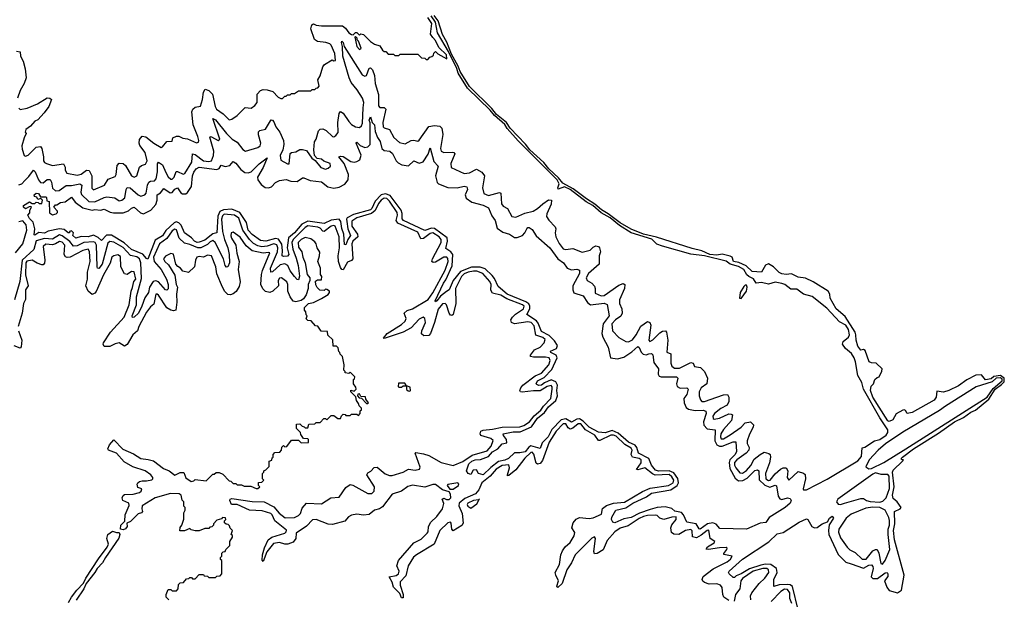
# Model space of a CAD drawing. Extents: x 2494106 to 2685573, y 758056 to 915185.
# Tile 442 of 507: x 2670872 to 2678122, y 840609 to 844873. Entities that reach past the tile are written whole.
import ezdxf

# ---------------------------------------------------------------- set-up
doc = ezdxf.new("R2010")
doc.units = 0

msp = doc.modelspace()

# ---------------------------------------------------------------- linework, layer by layer
at = {"layer": '0CON05XD'}
for points in [[(2675259.4, 842665), (2675232.7, 842635), (2675236.9, 842585), (2675284, 842535), (2675335.4, 842505.4), (2675355, 842503.6), (2675385, 842518.9), (2675412.9, 842555), (2675445, 842619.2), (2675495, 842652), (2675513.3, 842645), (2675520, 842625), (2675504.6, 842515.4), (2675513.3, 842505), (2675535, 842517.1), (2675585, 842569.4), (2675605, 842582.5), (2675626.7, 842585), (2675635.8, 842575), (2675645.7, 842515), (2675636.7, 842426.7), (2675666.7, 842415), (2675667.3, 842345), (2675673.1, 842323.1), (2675695, 842310.3), (2675730.6, 842309.4), (2675815, 842351.2), (2675832.5, 842345), (2675841.7, 842321.7), (2675885, 842314.2), (2675914.2, 842285), (2675937.5, 842235), (2675930.8, 842195), (2675891.4, 842165), (2675875.5, 842135), (2675875.5, 842105), (2675885.4, 842075.3), (2675895, 842064.5), (2675915, 842062.9), (2676006.7, 842095), (2676055, 842113.9), (2676083.3, 842115), (2676094.4, 842095), (2676094.5, 842065), (2676082.7, 842037.3), (2676035, 842011.3), (2675989.2, 841975), (2675975.4, 841955), (2675977.8, 841937.8), (2675985, 841933.6), (2676025, 841941.8), (2676095, 841972.5), (2676112, 841972), (2676120, 841965), (2676112.5, 841925), (2676055, 841856.9), (2676035.8, 841825), (2676031.8, 841805), (2676038.5, 841788.5), (2676055, 841788.9), (2676105, 841818.6), (2676185.3, 841874.7), (2676215, 841906.9), (2676254.1, 841914.1), (2676275, 841892.5), (2676274.2, 841875), (2676245.4, 841824.6), (2676227.9, 841775), (2676229.1, 841755), (2676243.5, 841725), (2676240.9, 841705), (2676222.5, 841685), (2676152, 841635), (2676134.8, 841615), (2676135.3, 841595), (2676144.7, 841575), (2676175, 841538.6), (2676195, 841535.6), (2676225, 841556.2), (2676256.4, 841593.6), (2676280.9, 841639.1), (2676325, 841672.9), (2676355, 841690.6), (2676387.5, 841682.5), (2676398, 841675), (2676400, 841655), (2676393.5, 841613.5), (2676364.8, 841535), (2676366.9, 841495), (2676385, 841483.3), (2676397.5, 841485), (2676435, 841531.5), (2676475, 841566.9), (2676495, 841577.1), (2676515, 841575.8), (2676529.4, 841555), (2676524.5, 841504.5), (2676535, 841486.2), (2676605, 841548), (2676645, 841536), (2676655, 841526.2), (2676659.2, 841495), (2676641.7, 841421.7), (2676645, 841413.1), (2676665, 841413.3), (2676818.5, 841491.5), (2677042.7, 841627.3), (2677071.9, 841658.1), (2677075, 841722.5), (2677095, 841727.5), (2677166.4, 841773.6), (2677205.8, 841784.2), (2677253.2, 841816.8), (2677264.7, 841835.3), (2677264.4, 841855), (2677205, 841942.9), (2677084.5, 842155), (2677072.2, 842205), (2677043.1, 842255), (2677026.5, 842356.5), (2677015.9, 842385.9), (2676996.4, 842416.4), (2676952.1, 842455), (2676930.5, 842485), (2676936.7, 842505), (2676975, 842536.2), (2676983.5, 842555), (2676974.9, 842595), (2676955.4, 842625.4), (2676909.6, 842649.6), (2676815, 842750.7), (2676707.1, 842837.1), (2676644.9, 842854.9), (2676595, 842890.5), (2676551.7, 842891.7), (2676507.5, 842925), (2676485, 842933.1), (2676435, 842942.6), (2676385, 842928.3), (2676335, 842938.5), (2676295, 842934.6), (2676276, 842966), (2676240.9, 842985), (2676226.2, 842996.2), (2676205, 843035.4), (2676165, 843057.4), (2676104.3, 843074.3), (2676075, 843096.7), (2675915, 843134.8), (2675815, 843147.3), (2675605, 843207.5), (2675565, 843222.7), (2675527.4, 843257.4), (2675375, 843304), (2675289.1, 843359.1), (2675219.8, 843415), (2675153.3, 843453.3), (2675092.9, 843505), (2675043.8, 843533.8), (2674925.1, 843625.1), (2674885, 843644.5), (2674836.4, 843626.4), (2674833.9, 843635), (2674845, 843665.6), (2674829.6, 843695), (2674543.1, 843983.1), (2674462.6, 844072.6), (2674445, 844101.1), (2674367.4, 844167.4), (2674337.4, 844207.4), (2674169.1, 844369.1), (2674101, 844481), (2674091.6, 844515), (2674029, 844639), (2673947.7, 844777.7), (2673933.5, 844855), (2673902.8, 844902.7)], [(2676605, 840531.9), (2676561.6, 840701.6), (2676545, 840714.7), (2676525, 840718), (2676464.2, 840715.8), (2676425, 840702.5), (2676424.2, 840755), (2676450.4, 840805), (2676444.6, 840835), (2676403.6, 840863.6), (2676365, 840867.4), (2676329.2, 840860.8), (2676246.3, 840833.7), (2676185, 840796.4), (2676147.9, 840782.1), (2676135, 840770), (2676125, 840768.8), (2676097.5, 840795), (2676092.5, 840805), (2676096.7, 840815), (2676194.6, 840905), (2676388.1, 841031.9), (2676450.6, 841089.4), (2676495, 841100), (2676613.1, 841176.9), (2676665, 841199.5), (2676676.6, 841196.6), (2676705.4, 841145.4), (2676725, 841134.4), (2676743.2, 841136.8), (2676781.2, 841165), (2676821.2, 841178.8), (2676835, 841206.7), (2676855, 841220), (2676863.8, 841205), (2676833.8, 841156.2), (2676827.1, 841115), (2676830.6, 841085), (2676898.6, 840938.6), (2676955, 840881.4), (2676995, 840870), (2677085, 840838.6), (2677125, 840859.2), (2677145, 840861.1), (2677155, 840848.8), (2677156.5, 840835), (2677141.9, 840775), (2677155, 840760.5), (2677187.9, 840762.1), (2677245, 840804.2), (2677260, 840805), (2677265.6, 840795), (2677264.1, 840775.9), (2677241.2, 840745), (2677258.3, 840698.3), (2677275, 840672.5), (2677335, 840656.2), (2677364.2, 840675.8), (2677385.5, 840785), (2677312.9, 841045), (2677306.7, 841115), (2677315.7, 841165), (2677314.2, 841255), (2677356.1, 841273.9), (2677362.5, 841285), (2677333.8, 841325), (2677305, 841351.2), (2677298.2, 841375), (2677311.9, 841435), (2677298.9, 841545), (2677305, 841558.8), (2677373.3, 841625), (2677380, 841635), (2677368.3, 841638.3), (2677363.3, 841645), (2677372, 841655), (2677453.5, 841715), (2677638.2, 841831.7), (2677755, 841914.3), (2677822.6, 841947.4), (2677875, 841986), (2677909.6, 842000.4), (2678009, 842081), (2678054.6, 842155), (2678101.8, 842188.2), (2678121, 842209), (2678122.4, 842235), (2678095, 842256.1), (2678045, 842247.9), (2678025, 842230), (2677985, 842224), (2677955, 842261.2), (2677913, 842257), (2677846.3, 842223.7), (2677785, 842178.7), (2677713.8, 842145), (2677675, 842132.9), (2677625, 842141.2), (2677621.5, 842095), (2677605, 842074.1), (2677445, 841983.2), (2677406.7, 841976.7), (2677395, 841996.7), (2677385, 842002.5), (2677375, 842000), (2677327.3, 841972.7), (2677300.4, 841929.5), (2677275, 841918), (2677265, 841922.2), (2677155, 842096.2), (2677136.2, 842145), (2677143, 842177), (2677160, 842195), (2677170, 842225), (2677185, 842240), (2677200, 842245), (2677221.7, 842288.3), (2677222.5, 842305), (2677180, 842345), (2677145, 842347.5), (2677127, 842357), (2677098.3, 842438.3), (2677085, 842447.5), (2677065, 842442.5), (2677045, 842470), (2677030.8, 842515), (2677029.5, 842555), (2677023, 842573), (2676950.3, 842690.3), (2676884, 842745), (2676840, 842825), (2676837.5, 842855), (2676826.5, 842875), (2676715, 842945.7), (2676659.7, 842970.3), (2676605, 842978.9), (2676555, 843004.4), (2676515, 842998), (2676485, 843004), (2676464.2, 843014.2), (2676423.3, 843055), (2676385, 843076.7), (2676365, 843066), (2676333.9, 843016.1), (2676265, 843020), (2676222.7, 843062.7), (2676167.4, 843087.4), (2676127.8, 843095), (2676117.7, 843125), (2676104.1, 843134.1), (2676045, 843148.7), (2676005, 843141.9), (2675955, 843144.5), (2675895, 843172.9), (2675825, 843188.7), (2675562, 843272), (2675465, 843295.4), (2675375, 843331.8), (2675295, 843379.7), (2675205, 843444.7), (2675155.5, 843475), (2675106.8, 843516.8), (2675045, 843554.2), (2674948.6, 843628.6), (2674871.4, 843671.4), (2674839.5, 843709.5), (2674768.2, 843775), (2674731.6, 843821.6), (2674629.7, 843915), (2674597.4, 843957.4), (2674484.6, 844075), (2674455.8, 844115.8), (2674382.2, 844175), (2674349.7, 844219.7), (2674185, 844382.8), (2674115, 844491), (2674101.1, 844531.1), (2674051.1, 844618.9), (2674017.9, 844708), (2673984.6, 844765), (2673953.6, 844865), (2673923.7, 844905)], [(2670865, 844222.5), (2670875, 844213.3), (2670927, 844223), (2671002.5, 844255), (2671075, 844298.8), (2671095, 844296.7), (2671106.2, 844285), (2671088, 844235), (2671052.7, 844187.3), (2671005, 844137.5), (2670985, 844127.5), (2670951.2, 844088.8), (2670916.7, 844065), (2670913.3, 844045), (2670920, 844035), (2670906, 844005), (2670888.1, 843945), (2670889.7, 843919.7), (2670905, 843873.3), (2670915, 843870), (2670935, 843876.2), (2670995, 843936.2), (2671025, 843940), (2671036.1, 843926.1), (2671048.8, 843865), (2671047.5, 843835), (2671055, 843822.5), (2671070, 843815), (2671115, 843800), (2671195, 843812.5), (2671208.3, 843788.3), (2671206.7, 843765), (2671220, 843745), (2671295, 843730), (2671325, 843735.8), (2671365, 843766.2), (2671385, 843763.8), (2671404.4, 843725), (2671404.2, 843634.2), (2671415, 843621.2), (2671496.7, 843655), (2671525, 843701.2), (2671575, 843720), (2671582.5, 843735), (2671590.3, 843799.7), (2671605, 843818), (2671634.4, 843814.4), (2671651.1, 843801.1), (2671695, 843724.2), (2671715, 843714.2), (2671735, 843723.3), (2671755, 843787.5), (2671769.3, 843800.7), (2671798.8, 843811.2), (2671811.4, 843835), (2671795.5, 843895), (2671756.6, 843946.6), (2671751.4, 843965), (2671755, 843992.5), (2671774.3, 844015.7), (2671800.9, 844010.9), (2671860, 843965), (2671915, 843933.8), (2671925, 843937.5), (2671955, 843977.5), (2671995, 843980), (2672000, 844005), (2672027, 844017), (2672045, 844017.5), (2672072.7, 844002.7), (2672107.3, 843997.3), (2672175, 843967.5), (2672188.3, 843971.7), (2672192.5, 843985), (2672183.8, 844015), (2672149.7, 844099.7), (2672138.8, 844195), (2672146.7, 844215), (2672165, 844230), (2672203.3, 844236.7), (2672218, 844285), (2672225, 844340), (2672238.3, 844361.7), (2672265, 844351.2), (2672292, 844325), (2672311.1, 844235), (2672320.8, 844215), (2672371.9, 844181.9), (2672415, 844137.5), (2672435, 844142.5), (2672475, 844167.5), (2672533.9, 844226.1), (2672576.4, 844223.6), (2672605, 844242.5), (2672621.2, 844265), (2672621.2, 844325), (2672645, 844353.3), (2672665, 844360), (2672695, 844358), (2672736.2, 844346.2), (2672775, 844303.3), (2672795, 844292.5), (2672807, 844293), (2672825, 844310), (2672835, 844310), (2672845, 844320), (2672865, 844320), (2672875, 844330), (2672895, 844330), (2672925, 844350), (2673015, 844350), (2673025, 844360), (2673045, 844360), (2673055, 844370), (2673068.3, 844371.7), (2673077.5, 844385), (2673068.3, 844431.7), (2673085, 844460), (2673103.9, 844526.1), (2673116, 844544), (2673173, 844577), (2673185, 844570), (2673197, 844573), (2673192, 844625), (2673165, 844686.2), (2673155, 844695.8), (2673127.5, 844705), (2673065, 844712), (2673042.5, 844727.5), (2673016.7, 844805), (2673023.3, 844835), (2673035, 844842.5), (2673055, 844833.8), (2673095, 844828.6), (2673249.2, 844829.2), (2673271.2, 844811.2), (2673295, 844777.1), (2673315, 844764), (2673327.5, 844762.5), (2673345, 844780), (2673355, 844780), (2673375, 844760), (2673385, 844770), (2673405, 844763.3), (2673455, 844713.3), (2673485, 844693.3), (2673525, 844680), (2673545, 844650), (2673555, 844640), (2673568.3, 844638.3), (2673585, 844620), (2673625, 844620), (2673635, 844610), (2673665, 844610), (2673675, 844620), (2673805, 844620), (2673831.7, 844591.7), (2673855, 844590), (2673865, 844580), (2673878.3, 844581.7), (2673891.7, 844598.3), (2673908.3, 844601.7), (2673918.3, 844611.7), (2673921.7, 844628.3), (2673935, 844640), (2673951.7, 844621.7), (2674017.5, 844585), (2674015, 844615.5), (2673959.6, 844669.5), (2673935, 844720.8), (2673915, 844742.5), (2673897.4, 844767.4), (2673906.5, 844845), (2673878.7, 844888.7)], [(2670865, 843658.8), (2670887.5, 843665), (2670909.4, 843690.6), (2670940.3, 843719.7), (2670975, 843765.8), (2670986.8, 843755), (2671010, 843695), (2671025, 843675.5), (2671045, 843673.3), (2671075, 843697.7), (2671098, 843698), (2671107.8, 843677.8), (2671112.9, 843632.8), (2671135, 843613.2), (2671163, 843617), (2671215, 843653.6), (2671255, 843653.5), (2671316.3, 843666.4), (2671330.4, 843655), (2671323, 843605), (2671326.8, 843586.7), (2671381.4, 843535), (2671425, 843533.1), (2671493.9, 843566.1), (2671515, 843569.3), (2671572.5, 843562.5), (2671605, 843541.2), (2671625, 843546), (2671646.2, 843563.8), (2671657.1, 843622.9), (2671665, 843637.5), (2671685, 843635.5), (2671745, 843585.6), (2671765, 843575.8), (2671795, 843583.8), (2671804.2, 843595.8), (2671812.5, 843655), (2671822.6, 843677.4), (2671835, 843685.5), (2671865, 843688.5), (2671877.8, 843702.2), (2671886.8, 843753.2), (2671886.2, 843813.8), (2671895, 843824.3), (2671925, 843804.6), (2671949.3, 843749.3), (2671965, 843716.5), (2671985, 843698.9), (2671995, 843699.4), (2672011.1, 843715), (2672025, 843756.2), (2672035, 843757.5), (2672075, 843736.9), (2672089.1, 843740.9), (2672140.7, 843825), (2672145, 843886.4), (2672165, 843882.2), (2672225, 843834.8), (2672265, 843829.2), (2672285.4, 843835), (2672299.7, 843875), (2672302.9, 843905), (2672271.7, 844008.3), (2672275, 844013.8), (2672285, 844010.5), (2672335, 843984.4), (2672346.4, 843995), (2672295, 844146.2), (2672315, 844135.4), (2672394.8, 844034.8), (2672436.8, 843995), (2672473.3, 843973.3), (2672515, 843918), (2672535, 843906.2), (2672625, 843932), (2672643.8, 843945), (2672647.8, 843965), (2672631.2, 844025), (2672631.4, 844048.5), (2672641.2, 844058.8), (2672682.2, 844067.8), (2672719.8, 844130.2), (2672725, 844135.7), (2672735, 844134), (2672745, 844122), (2672759.1, 844085), (2672787.1, 844045), (2672813.8, 843985), (2672816.2, 843955), (2672810, 843915), (2672791.4, 843875), (2672795, 843840), (2672845, 843812.5), (2672857, 843813), (2672865, 843890), (2672873.6, 843896.4), (2672905, 843900), (2672935, 843917.5), (2672955, 843917.5), (2672985, 843910), (2673022.5, 843855), (2673048.3, 843838.3), (2673090, 843785), (2673125, 843774), (2673145, 843780), (2673160, 843795), (2673158.8, 843815), (2673112.3, 843832.3), (2673095, 843847.5), (2673061.7, 843851.7), (2673042.5, 843875), (2673037.5, 843915), (2673042.5, 843975), (2673056.2, 843993.8), (2673072.5, 844055), (2673085, 844067.5), (2673105, 844071.4), (2673129.2, 844059.2), (2673175, 844014.2), (2673185, 844011.2), (2673199.6, 844020.5), (2673217.3, 844042.7), (2673215.9, 844115.9), (2673225, 844183.3), (2673235, 844198.1), (2673255, 844185.6), (2673295, 844123.1), (2673315, 844102.5), (2673345, 844084.3), (2673375, 844081.2), (2673388.2, 844091.8), (2673396.9, 844113.1), (2673401.8, 844225), (2673405.8, 844265), (2673396.2, 844295), (2673358.4, 844358.4), (2673312.4, 844412.4), (2673297.9, 844445), (2673253, 844605), (2673248.8, 844675), (2673240.8, 844705), (2673245, 844716.2), (2673255.5, 844705), (2673261.2, 844675), (2673395, 844466.6), (2673415, 844458), (2673425, 844463.8), (2673445, 844516.2), (2673455, 844518.4), (2673469.3, 844505), (2673485, 844462.5), (2673489.5, 844405), (2673513.8, 844323.8), (2673515, 844240), (2673525, 844228.2), (2673557.3, 844227.3), (2673567.7, 844215), (2673546.7, 844116.7), (2673550, 844085), (2673556.5, 844076.5), (2673595, 844064.3), (2673627.8, 844007.8), (2673669.4, 843969.4), (2673710.7, 843959.3), (2673755, 843985.7), (2673775, 843987.5), (2673805, 843980), (2673815, 843986), (2673885, 844087.1), (2673925.7, 844094.3), (2673965, 844090), (2673980, 844075), (2673988.3, 844028.3), (2673971.8, 843925), (2673975.4, 843905.4), (2673995, 843895.6), (2674058.5, 843898.5), (2674070, 843895), (2674075.6, 843885.6), (2674047.8, 843815), (2674050, 843785), (2674145, 843740.5), (2674185, 843747.1), (2674235, 843773.1), (2674275, 843751.5), (2674293.8, 843725), (2674280, 843635), (2674290.8, 843595), (2674325, 843580.9), (2674405, 843601.2), (2674415, 843596.2), (2674419.7, 843519.7), (2674432.1, 843502.1), (2674463.8, 843483.8), (2674495.9, 843425.9), (2674525, 843420), (2674590.7, 843449.3), (2674652.5, 843465), (2674686.2, 843483.8), (2674725, 843517.8), (2674765, 843547.8), (2674788, 843545), (2674785.5, 843515), (2674754.4, 843445), (2674752.2, 843425), (2674767.6, 843397.6), (2674815, 843350), (2674820, 843335), (2674814.1, 843305.9), (2674821.1, 843275), (2674845, 843227.1), (2674875, 843188.1), (2674895, 843182.5), (2674945, 843189.4), (2675015, 843162.5), (2675072.9, 843177.1), (2675095, 843199.2), (2675115, 843209.2), (2675134.2, 843204.2), (2675142, 843195), (2675148, 843165), (2675138.8, 843135), (2675140, 843075), (2675060.9, 843005), (2675044.5, 842974.5), (2675050, 842955), (2675084.6, 842934.6), (2675105, 842912), (2675110.9, 842895), (2675110.2, 842860.2), (2675155, 842842.2), (2675175, 842843.8), (2675285, 842920), (2675315, 842931.2), (2675328.8, 842925), (2675325.7, 842895), (2675288.8, 842811.2), (2675290, 842785), (2675305.5, 842745), (2675308.9, 842715), (2675297.6, 842692.4), (2675259.4, 842665)], [(2673375, 844653.8), (2673386.7, 844665), (2673366.2, 844716.2), (2673357.5, 844725), (2673357, 844737), (2673345, 844750), (2673340, 844745), (2673354, 844675), (2673375, 844653.8)], [(2670848.3, 844641.7), (2670875, 844637.5), (2670877.5, 844605), (2670897.3, 844567.3), (2670912, 844512), (2670919.2, 844445), (2670906, 844405), (2670875, 844352.5), (2670856, 844295)], [(2676225, 841123.6), (2676028.9, 841128.9), (2676001.5, 841161.5), (2675975, 841171.1), (2675936.5, 841163.5), (2675883.3, 841125), (2675875, 841128.1), (2675852.8, 841162.7), (2675785, 841176.7), (2675761.1, 841231.1), (2675746.7, 841246.7), (2675696.9, 841256.9), (2675675, 841277.5), (2675625, 841288.8), (2675566.4, 841283.6), (2675515, 841270.5), (2675437, 841243.1), (2675375, 841210), (2675320, 841200), (2675255, 841170), (2675240, 841175), (2675230, 841195), (2675231.7, 841211.7), (2675262.5, 841265), (2675335, 841280.5), (2675386, 841315), (2675487.3, 841362.7), (2675525, 841388.7), (2675665.9, 841414.1), (2675713.6, 841446.4), (2675724.4, 841465), (2675718.6, 841498.6), (2675688.1, 841538.1), (2675655, 841553.5), (2675575, 841552.2), (2675555, 841557.8), (2675524.7, 841595), (2675504, 841645), (2675430, 841685), (2675415.7, 841725.7), (2675403.1, 841743.1), (2675355, 841764.8), (2675280.2, 841830.2), (2675235, 841849.5), (2675184, 841834), (2675135, 841837.3), (2675065.4, 841875), (2675020.3, 841920.3), (2674995, 841935.8), (2674975, 841934.8), (2674935, 841912), (2674895, 841936.3), (2674860.4, 841929.6), (2674791.5, 841858.5), (2674763.2, 841805), (2674720, 841760), (2674705, 841718.8), (2674635, 841737.1), (2674620.8, 841729.2), (2674595, 841694.1), (2674555, 841687.1), (2674515, 841686.7), (2674471.4, 841645), (2674445, 841632.4), (2674397.7, 841622.3), (2674341.3, 841578.7), (2674285, 841524), (2674250, 841535), (2674235, 841560), (2674211.7, 841558.3), (2674195, 841527.5), (2674173.6, 841533.6), (2674162.5, 841555), (2674179.2, 841605), (2674202, 841625), (2674225, 841635.5), (2674265, 841637.1), (2674325, 841658.2), (2674355, 841693.3), (2674393.2, 841716.8), (2674425, 841753.5), (2674459.3, 841760.7), (2674457.5, 841785), (2674433.8, 841815), (2674433.3, 841825), (2674505, 841840), (2674558.6, 841841.4), (2674641.7, 841878.3), (2674685, 841940.4), (2674737.8, 841982.2), (2674765.4, 842025), (2674819, 842071), (2674832.7, 842105), (2674826.8, 842145), (2674832, 842185), (2674819.1, 842209.1), (2674785, 842222.7), (2674737.6, 842202.4), (2674715, 842184.3), (2674695, 842182.9), (2674679.9, 842189.9), (2674674.5, 842195), (2674684, 842215), (2674735, 842240), (2674790.9, 842299.1), (2674830, 842385), (2674821.9, 842405), (2674783.8, 842425), (2674781.2, 842435), (2674825, 842453.5), (2674831.3, 842475), (2674811.3, 842511.3), (2674770.7, 842550.7), (2674715, 842578.2), (2674691.3, 842641.3), (2674677.6, 842657.6), (2674607.1, 842705), (2674628.4, 842745), (2674629.5, 842765), (2674621.7, 842781.7), (2674598.4, 842798.4), (2674460.7, 842855), (2674395, 842910), (2674368.5, 842968.5), (2674351, 842991), (2674299.5, 843039.5), (2674263.6, 843053.6), (2674198.5, 843051.5), (2674118.3, 843021.7), (2674064.5, 842955), (2674035, 842886.2), (2674015.8, 842874.2), (2673970.7, 842839.3), (2673945, 842804), (2673935, 842797.5), (2673932, 842805), (2673994.2, 842935), (2674011.4, 842958.6), (2674057.5, 843062.5), (2674060.6, 843145), (2674046.3, 843166.3), (2674010.7, 843190.7), (2674023.7, 843245), (2674019.4, 843269.4), (2673926.3, 843336.3), (2673905, 843340), (2673855, 843322.5), (2673697.5, 843395), (2673688.1, 843408.1), (2673688.3, 843448.3), (2673680.9, 843470.9), (2673599.4, 843579.4), (2673565, 843591.3), (2673534.7, 843585.3), (2673490.8, 843539.2), (2673465.7, 843485), (2673455.3, 843475), (2673329.9, 843440.1), (2673284.6, 843415.4), (2673279.1, 843405), (2673281.1, 843388.9), (2673288.4, 843335), (2673308.8, 843285), (2673287.5, 843255), (2673275, 843216.7), (2673265, 843220), (2673259.2, 843295), (2673243.3, 843336.7), (2673237.9, 843387.9), (2673225, 843404.5), (2673165, 843398.2), (2673115, 843373.3), (2672995, 843391.3), (2672951.1, 843368.9), (2672895, 843304.6), (2672851, 843269), (2672842.9, 843195), (2672855.4, 843144.6), (2672845, 843132.5), (2672815, 843130), (2672804.3, 843135), (2672808.8, 843175), (2672802.9, 843222.9), (2672778.6, 843258.6), (2672755, 843262.4), (2672685, 843244.2), (2672645, 843247.7), (2672585, 843292.2), (2672554.1, 843325), (2672541.7, 843381.7), (2672494.4, 843454.4), (2672435, 843479.2), (2672372.5, 843475), (2672347.1, 843463), (2672331.9, 843428.1), (2672323.9, 843306.1), (2672295, 843298.9), (2672235, 843250.9), (2672195, 843235.6), (2672180, 843235), (2672159.2, 843245), (2672137.9, 843267.9), (2672085.7, 843305), (2672060.9, 843360.9), (2672045, 843379.2), (2672025, 843386), (2672010.9, 843379.1), (2671948.9, 843321.1), (2671925, 843283.1), (2671869.6, 843250.4), (2671815, 843112.5), (2671805, 843116.7), (2671779.1, 843149.1), (2671695, 843181.8), (2671641.6, 843231.6), (2671548.8, 843288.8), (2671511.7, 843288.3), (2671475, 843248.8), (2671451.1, 843271.1), (2671415, 843288), (2671377.5, 843275), (2671325, 843278.8), (2671285, 843266.7), (2671263.3, 843285), (2671267.5, 843305), (2671255, 843320), (2671240, 843315), (2671240, 843305), (2671230, 843305), (2671199.6, 843329.5), (2671165, 843333.8), (2671082.5, 843317.5), (2671055, 843301.9), (2671013.6, 843306.4), (2670985, 843287.5), (2670980, 843290), (2670983.6, 843333.6), (2670972.5, 843382.5), (2670945, 843410), (2670933.3, 843435), (2670947, 843453), (2670948.3, 843471.7), (2670960, 843495), (2670955, 843500), (2670943, 843497), (2670915, 843482.5), (2670900, 843495), (2670900, 843505), (2670945, 843532.5), (2670965, 843520), (2670985, 843520), (2670995, 843530), (2671008.3, 843528.3), (2671015, 843520), (2671035, 843520), (2671040, 843545), (2671028.3, 843558.3), (2671005, 843550), (2670998.3, 843568.3), (2670981.7, 843571.7), (2670980, 843585), (2670993, 843597), (2671010, 843595), (2671025, 843570), (2671065, 843570), (2671070, 843565), (2671071.7, 843541.7), (2671090, 843535), (2671093, 843453), (2671115, 843437.5), (2671140, 843445), (2671150, 843455), (2671150, 843465), (2671123, 843493), (2671135, 843510), (2671145, 843510), (2671172, 843528), (2671206.2, 843533.8), (2671255, 843568), (2671280.6, 843530.6), (2671338.5, 843488.5), (2671405, 843471.2), (2671426.4, 843476.4), (2671467.3, 843472.7), (2671495, 843479.2), (2671537.5, 843457.5), (2671563.3, 843453.3), (2671635, 843451.4), (2671673.5, 843466.5), (2671695, 843485.8), (2671715, 843493.8), (2671762.5, 843452.5), (2671785, 843444.2), (2671839.2, 843470.8), (2671875, 843514), (2671884.6, 843544.5), (2671884.3, 843585), (2671909.6, 843600.4), (2671935, 843631.2), (2671979.7, 843599.7), (2671995, 843601.4), (2672015, 843625.5), (2672035, 843635.6), (2672060, 843600), (2672072.2, 843592.2), (2672095, 843593.1), (2672109.3, 843600.7), (2672137.1, 843645), (2672144.7, 843725), (2672155, 843751.2), (2672172, 843775), (2672195, 843787.1), (2672325, 843771.4), (2672340.7, 843779.3), (2672355, 843802.5), (2672385, 843792.5), (2672419.8, 843800.2), (2672445, 843830), (2672465, 843818), (2672500, 843770), (2672529.6, 843749.6), (2672555, 843745.4), (2672576.7, 843753.3), (2672635, 843812.9), (2672695, 843856.7), (2672666.2, 843785), (2672624.5, 843715), (2672626.9, 843695), (2672651.1, 843661.1), (2672679.2, 843639.2), (2672705, 843636), (2672726.7, 843643.3), (2672757.1, 843675), (2672785, 843691.2), (2672835, 843696.4), (2672868.8, 843685), (2672915, 843682.9), (2672955, 843710.6), (2672965, 843710.6), (2673010.9, 843690.9), (2673095, 843680.5), (2673142.5, 843642.5), (2673185, 843632.7), (2673225, 843640.4), (2673266.9, 843663.1), (2673290, 843695), (2673293.6, 843735), (2673260.9, 843815), (2673222, 843865), (2673235, 843870), (2673255, 843866.4), (2673310.8, 843830.8), (2673335, 843824.5), (2673355, 843829.1), (2673376.7, 843843.3), (2673386.6, 843876.6), (2673348.8, 843965), (2673355, 843973.3), (2673378.9, 843948.9), (2673415, 843932.5), (2673435, 843937.3), (2673453.5, 843955), (2673453.9, 844113.9), (2673446.7, 844135), (2673455, 844157.5), (2673467.5, 844117.5), (2673485, 844100), (2673491.1, 844051.1), (2673507.6, 844007.6), (2673527.6, 843977.6), (2673539.4, 843925), (2673555, 843910.6), (2673596.7, 843905), (2673618.6, 843888.6), (2673645.5, 843835), (2673659.8, 843819.8), (2673686, 843806), (2673735, 843796.9), (2673775, 843834), (2673815, 843816.5), (2673842.7, 843827.3), (2673879.4, 843885), (2673895, 843930), (2673920.9, 843830.9), (2673954.3, 843795), (2673935.3, 843725), (2673946.4, 843676.4), (2673955.2, 843665.2), (2674025, 843637.7), (2674093.3, 843636.7), (2674145, 843648.1), (2674164.1, 843644.1), (2674168.6, 843625), (2674153.3, 843585), (2674161.1, 843561.1), (2674201.4, 843531.5), (2674285, 843509.6), (2674325, 843488.6), (2674349.5, 843429.5), (2674373.1, 843395), (2674389.1, 843339.1), (2674430.8, 843310.8), (2674478.8, 843295), (2674515, 843270), (2674535, 843270), (2674573.8, 843286.2), (2674591.1, 843305), (2674606, 843335), (2674615, 843344), (2674625, 843344), (2674645, 843330), (2674675, 843284.2), (2674775.9, 843195.9), (2674834.2, 843114.2), (2674877.5, 843085), (2674903.8, 843045), (2674935, 843032.5), (2674975, 843037.3), (2674995, 843031.2), (2674995.4, 843005), (2674944.6, 842915), (2674944.6, 842884.6), (2674952.7, 842862.7), (2675022.6, 842842.6), (2675053.3, 842793.3), (2675075, 842776.2), (2675175, 842788.5), (2675198.2, 842778.2), (2675212.5, 842695), (2675167.8, 842635), (2675158.9, 842565), (2675167, 842537), (2675204.5, 842465), (2675223.3, 842385), (2675275, 842378.1), (2675320.2, 842389.8), (2675380.2, 842429.8), (2675425, 842468.8), (2675435, 842462.5), (2675447.7, 842427.7), (2675462.5, 842412.5), (2675485, 842407.5), (2675505, 842414.4), (2675525, 842417.5), (2675535, 842407.5), (2675540.9, 842350.9), (2675576.9, 842305), (2675574.2, 842265), (2675581.3, 842251.3), (2675595.5, 842245.6), (2675707.5, 842245), (2675717.5, 842235), (2675709.1, 842195), (2675714.7, 842174.7), (2675735, 842160.9), (2675784.2, 842164.2), (2675794, 842155), (2675784.5, 842115.5), (2675762.5, 842085), (2675766, 842054), (2675780.5, 842020.5), (2675797.9, 842007.9), (2675845, 841997.1), (2675905, 841999.4), (2675924.1, 841994.1), (2675926.4, 841975), (2675906.7, 841915), (2675909.9, 841889.9), (2675933.6, 841863.6), (2675994, 841855), (2675991.2, 841775), (2676005.2, 841745.2), (2676024.8, 841734.8), (2676045.7, 841734.3), (2676125, 841767.3), (2676146.3, 841766.3), (2676151.5, 841695), (2676140.8, 841675), (2676102.1, 841635), (2676095.7, 841615), (2676101.9, 841571.9), (2676140.7, 841500.7), (2676165, 841481.1), (2676197.7, 841482.3), (2676230.2, 841499.8), (2676284.4, 841555.6)], [(2675038.4, 841855), (2675005, 841899.1), (2674985, 841899.8), (2674945, 841866.9), (2674925, 841861.2), (2674910.9, 841870.9), (2674895, 841900), (2674875, 841900.6), (2674822.2, 841845), (2674771.4, 841765), (2674720.9, 841629.1), (2674705, 841606.8), (2674685, 841602.9), (2674675, 841610), (2674657.3, 841677.3), (2674645, 841691.7), (2674635, 841689.1), (2674592.1, 841647.9), (2674525, 841561.6), (2674475, 841519.5), (2674465, 841517.5), (2674463.7, 841523.7), (2674480.2, 841575), (2674475, 841599.1), (2674425, 841594), (2674380, 841565), (2674335.8, 841514.2), (2674275.6, 841465), (2674253, 841415), (2674228.9, 841385), (2674149.9, 841350.1), (2674109.6, 841315), (2674106.9, 841296.9), (2674130.6, 841240.6), (2674138.3, 841168.3), (2674128.9, 841151.1), (2674065, 841111.4), (2674055.4, 841125.4), (2674049.6, 841169.6), (2674045, 841175.5), (2674025, 841170), (2673965.8, 841114.2), (2673925, 841014.8), (2673794, 840936), (2673772.5, 840917.5), (2673733, 840855), (2673715, 840782.2), (2673673.8, 840736.2), (2673673.3, 840713.3), (2673696.4, 840645), (2673695, 840620), (2673685, 840620), (2673671.7, 840651.7), (2673625, 840696.7), (2673615.7, 840735.7), (2673593.8, 840775), (2673645, 840782.5), (2673662.5, 840795), (2673665.4, 840815), (2673648.8, 840855), (2673662.1, 840895), (2673775, 841023.6), (2673829, 841051), (2673871.6, 841095), (2673879.1, 841105), (2673881.8, 841145), (2673899.4, 841175), (2673943.1, 841216.9), (2673984.6, 841274.6), (2673994.5, 841314.4), (2673984.3, 841345), (2673995, 841353.8), (2674015, 841342.5), (2674035, 841343.6), (2674047.8, 841355), (2674045, 841382.5), (2674035, 841400), (2673985, 841414.4), (2673933.7, 841453.7), (2673913.6, 841453.6), (2673855, 841434), (2673765, 841449.6), (2673731.1, 841438.9), (2673685, 841403.4), (2673615, 841381), (2673545, 841288.4), (2673522.7, 841275), (2673485, 841264.3), (2673445, 841232.6), (2673405, 841227.7), (2673355, 841235.7), (2673315, 841228.4), (2673293.5, 841216.5), (2673267.4, 841182.6), (2673175, 841159.6), (2673145, 841162), (2673055, 841196.2), (2673027.4, 841192.6), (2672985, 841146.5), (2672907.2, 841095), (2672906, 841055), (2672885, 841029), (2672848, 841015), (2672825, 841014.3), (2672785, 841025.3), (2672741.8, 841018.2), (2672692.7, 840957.3), (2672665, 840887.5), (2672656.7, 840896.7), (2672661.5, 840935), (2672675, 840988), (2672703.2, 841045), (2672728.6, 841065), (2672823.9, 841096.1), (2672835.4, 841105), (2672836.9, 841116.9), (2672750.8, 841185), (2672731.2, 841231.2), (2672720.8, 841240.8), (2672658.5, 841258.5), (2672565, 841264.7), (2672475, 841305.8), (2672431.2, 841305), (2672418.8, 841335), (2672422.5, 841345), (2672435, 841350.8), (2672585, 841328.6), (2672672, 841325), (2672745, 841289.5), (2672782.6, 841242.6), (2672828.3, 841208.3), (2672895, 841209.8), (2672926.5, 841225), (2672940.1, 841239.9), (2672951.8, 841278.2), (2672985, 841315.3), (2673095, 841311.9), (2673164, 841356), (2673225, 841359.7), (2673275, 841431.1), (2673305, 841452.7), (2673325, 841448.4), (2673435, 841387.1), (2673465, 841387.6), (2673481.9, 841405), (2673484, 841435), (2673429.6, 841525), (2673435, 841540), (2673457.4, 841552.6), (2673481.8, 841578.2), (2673505, 841580.5), (2673562.8, 841532.8), (2673595, 841520.4), (2673615, 841519.8), (2673696.5, 841543.4), (2673735, 841566), (2673785, 841559.3), (2673815.8, 841565), (2673820.9, 841580.9), (2673784.2, 841685), (2673790.3, 841689.7), (2673845, 841680), (2673884, 841666), (2673975, 841616.3), (2674065, 841592.7), (2674135, 841621.4), (2674205, 841669.1), (2674315, 841702), (2674343.1, 841735), (2674357.8, 841777.8), (2674341.7, 841791.7), (2674268.9, 841815), (2674262.7, 841825), (2674267.1, 841845), (2674286.3, 841853.6), (2674355, 841859.3), (2674425, 841874.9), (2674555, 841878.4), (2674585, 841887.4), (2674625.7, 841914.3), (2674660.3, 841959.7), (2674709.1, 842000.9), (2674729.7, 842030.3), (2674784.4, 842085), (2674794.3, 842155), (2674792.4, 842172.4), (2674785, 842180.9), (2674756.2, 842175), (2674705, 842142.2), (2674655, 842143.7), (2674572.3, 842132.4), (2674560.8, 842135), (2674555.6, 842145.6), (2674561.6, 842165), (2674577.3, 842185), (2674668.3, 842251.7), (2674715, 842272.4), (2674768.3, 842335), (2674777.6, 842365), (2674770.5, 842385), (2674745, 842390.3), (2674655, 842389.1), (2674633.1, 842395), (2674632.5, 842405), (2674663.5, 842445), (2674705, 842464.5), (2674734.7, 842495), (2674741, 842521), (2674725, 842533.8), (2674672.3, 842552.3), (2674661.3, 842621.3), (2674639.5, 842645), (2674615, 842649.5), (2674516.3, 842636.3), (2674494.7, 842644.7), (2674489.6, 842665), (2674500.4, 842685), (2674523.3, 842706.7), (2674582.8, 842745), (2674587.6, 842765), (2674575, 842776.5), (2674459.8, 842819.8), (2674415, 842846.6), (2674355, 842860.6), (2674342.8, 842882.8), (2674344.4, 842925), (2674335, 842948), (2674282.5, 843005), (2674237.5, 843022.5), (2674215, 843024.2), (2674175.4, 843015), (2674145, 843003.1), (2674125.9, 842985), (2674081, 842895), (2674084, 842785), (2674065.2, 842704.8), (2674055, 842696.7), (2674045, 842698.9), (2674034, 842714), (2674014.1, 842775), (2674004.3, 842784.3), (2673985, 842781.6), (2673955, 842743.1), (2673926.9, 842645), (2673896.8, 842563.2), (2673885, 842549.6), (2673848.3, 842548.3), (2673831.1, 842561.1), (2673834.2, 842585), (2673859.6, 842645), (2673856.1, 842675), (2673843.7, 842683.6), (2673815, 842670.8), (2673755, 842606), (2673696.2, 842573.8), (2673555, 842526.7), (2673550.8, 842530.8), (2673579.1, 842565), (2673685, 842631.5), (2673710.9, 842655), (2673719.2, 842675), (2673704.6, 842715), (2673725, 842733.7), (2673765, 842746.2), (2673879.7, 842815), (2673915.6, 842864.4), (2674005, 843029.6), (2674027.2, 843095), (2674026, 843116), (2674017.1, 843127.1), (2673995, 843125.2), (2673935, 843089.1), (2673917.3, 843087.3), (2673908, 843095), (2673912.9, 843115), (2673975.2, 843235), (2673976.6, 843255), (2673960.7, 843275), (2673915, 843305.2), (2673895, 843299.4), (2673845, 843262.9), (2673825, 843260.5), (2673805, 843310), (2673655.6, 843375.6), (2673644.7, 843394.7), (2673655.4, 843435), (2673652.8, 843455), (2673595, 843537), (2673575, 843556.5), (2673555, 843559.7), (2673535, 843545.5), (2673515, 843521.2), (2673489.8, 843470.2), (2673462, 843448), (2673353.8, 843416.2), (2673319.2, 843390.8), (2673318.4, 843355), (2673361, 843295), (2673363.3, 843276.7), (2673325.7, 843245), (2673318.1, 843225), (2673324.6, 843115), (2673315, 843101.8), (2673285, 843088.8), (2673255, 843033.8), (2673245, 843036.5), (2673235, 843050), (2673220, 843095), (2673217, 843135), (2673228.3, 843195), (2673224.5, 843275), (2673196.3, 843355), (2673185, 843359.4), (2673165, 843355.2), (2673115, 843315.3), (2673105, 843316.9), (2673085, 843339.1), (2673066.7, 843346.7), (2672995, 843356.2), (2672974.9, 843345.1), (2672885.9, 843255), (2672875.8, 843235), (2672882.8, 843185), (2672909.1, 843119.1), (2672922.6, 843065), (2672933, 842987), (2672925, 842959.6), (2672915, 842962), (2672895, 842984.7), (2672864.3, 843024.3), (2672846.1, 843065), (2672825, 843077.4), (2672790.8, 843069.2), (2672735, 843017.5), (2672721.9, 843015), (2672719.6, 843045), (2672769.7, 843165), (2672772.2, 843195), (2672766.6, 843216.6), (2672745, 843225.1), (2672695, 843208.2), (2672655, 843202.8), (2672625, 843209.4), (2672595, 843225.7), (2672565, 843255.6), (2672514.5, 843325), (2672485, 843412.7), (2672455, 843434.8), (2672377.3, 843442.7), (2672365, 843429.7), (2672359.2, 843405), (2672366.1, 843315), (2672379.8, 843255), (2672405.9, 843195), (2672413.9, 843146.1), (2672417.8, 843085), (2672405, 843055.6), (2672395, 843053.1), (2672385, 843065.7), (2672372.3, 843115), (2672311.7, 843235), (2672295, 843248), (2672275, 843238.1), (2672255, 843218.8), (2672206.2, 843193.8), (2672185, 843193.9), (2672125, 843220), (2672085, 843228.2), (2672046.8, 843265), (2672026.4, 843326.4), (2672015, 843331), (2671995, 843318.9), (2671957.1, 843262.9), (2671901.5, 843225), (2671857.2, 843125), (2671863.2, 843093.2), (2671914.4, 843034.4), (2671953, 842965), (2671965.2, 842925), (2671965, 842894.2), (2671955, 842882.9), (2671945, 842886.2), (2671893.5, 842943.5), (2671875, 842952.3), (2671855, 842946.7), (2671829.1, 842905), (2671820.7, 842865), (2671794.4, 842825.6), (2671773, 842765), (2671747.1, 842715), (2671715, 842684.7), (2671702.9, 842682.9), (2671701.2, 842695), (2671733.5, 842775), (2671732.7, 842835), (2671768.9, 842968.9), (2671764.5, 843085), (2671753.5, 843115), (2671735, 843128.4), (2671689.1, 843139.1), (2671635, 843196.1), (2671565, 843235.5), (2671535, 843240.7), (2671521.2, 843228.9), (2671478.8, 843075), (2671455, 843042.2), (2671445.5, 843045.6), (2671442.9, 843055), (2671436.9, 843215), (2671427.8, 843235), (2671415, 843239.8), (2671345.8, 843234.2), (2671295, 843210.4), (2671267.8, 843207.7), (2671241.2, 843241.2), (2671185, 843282.8), (2671165, 843290), (2671115, 843259), (2671055, 843262.9), (2670993.5, 843246.5), (2670976.5, 843183.5), (2670890, 843105), (2670872.6, 842947.4), (2670835, 842812.5)], [(2670840.9, 843159.1), (2670896.1, 843224), (2670926.1, 843325), (2670920.6, 843365), (2670895, 843394.4), (2670866.3, 843385)], [(2673141.7, 842551.7), (2673138.3, 842578.3), (2673091.7, 842581.7), (2673068.3, 842618.3), (2673051.7, 842621.7), (2673018.3, 842658.3), (2672995, 842660), (2672981.7, 842671.7), (2672990, 842695), (2672981.7, 842701.7), (2672980, 842725), (2672970, 842735), (2672970, 842755), (2673000, 842785), (2673035, 842792.5), (2673095, 842822.5), (2673145, 842852.5), (2673152.5, 842865), (2673152.5, 842875), (2673135, 842887.5), (2673125, 842890), (2673115, 842880), (2673083, 842883), (2673061.7, 842901.7), (2673053, 842923), (2673051.7, 842948.3), (2673065, 842960), (2673095, 842960), (2673097.5, 842985), (2673088.3, 842998.3), (2673087.5, 843045), (2673066.7, 843095), (2673080, 843135), (2673081.7, 843161.7), (2673063.6, 843193.6), (2673056.7, 843225), (2673045, 843240), (2673015, 843260), (2672975, 843270), (2672945, 843255.7), (2672923.1, 843235), (2672925, 843200), (2672950, 843165), (2672956.2, 843125), (2672973.8, 843085), (2672988.3, 842998.3), (2673010, 842975), (2673010, 842955), (2672996.7, 842925), (2672997.5, 842895), (2672981.7, 842848.3), (2672961.7, 842818.3), (2672945, 842806.7), (2672905, 842796.7), (2672885, 842803.3), (2672863, 842833), (2672845.8, 842875), (2672846.2, 842925), (2672840, 842945), (2672800, 842975), (2672785, 842972.5), (2672776.2, 842955), (2672777.5, 842915), (2672736.7, 842875), (2672713.9, 842866.1), (2672682.5, 842872.5), (2672662.7, 842892.7), (2672648.8, 842925), (2672652.7, 842997.3), (2672660.9, 843029.1), (2672715, 843157.5), (2672705, 843161.2), (2672665, 843154.3), (2672583.3, 843173.3), (2672540.5, 843210.5), (2672495, 843274), (2672445, 843310), (2672430, 843305), (2672427.5, 843282.5), (2672432, 843265), (2672463.4, 843213.4), (2672470.8, 843155), (2672489.2, 843095), (2672480.8, 843035), (2672496.2, 842945), (2672489.7, 842910.3), (2672465.8, 842874.2), (2672444.1, 842855.9), (2672425, 842850), (2672405, 842852.5), (2672383.9, 842873.9), (2672365.7, 842905.7), (2672324.2, 843004.2), (2672315.8, 843055), (2672285, 843136.7), (2672255, 843140), (2672225, 843126), (2672195, 843130), (2672177.5, 843125), (2672167, 843103), (2672160, 843055), (2672115, 843012.5), (2672073.8, 843023.8), (2672057.5, 843045), (2672036.7, 843056.7), (2672022.5, 843075), (2672005, 843147.5), (2671985, 843152.5), (2671946.4, 843133.6), (2671932.5, 843115), (2671941.2, 843095), (2671969.2, 843069.2), (2672013.9, 842993.9), (2672024.3, 842925), (2672033.3, 842905), (2672026, 842855), (2672029.2, 842795), (2672023, 842737), (2672005, 842731.2), (2671985, 842736), (2671955, 842753.8), (2671895, 842845.8), (2671885, 842854), (2671875, 842853.3), (2671860.7, 842779.3), (2671835, 842760), (2671805, 842721.2), (2671750.5, 842615), (2671741.1, 842585), (2671705.7, 842555), (2671665, 842484), (2671645, 842472), (2671605, 842495.6), (2671575, 842488.9), (2671535, 842468.9), (2671495, 842468.8), (2671486, 842485), (2671490, 842495), (2671541.9, 842575), (2671642.5, 842685), (2671679.5, 842775), (2671693.1, 842875), (2671703.3, 842903.3), (2671712.5, 842947.5), (2671727.1, 842965), (2671715, 843017.5), (2671695, 843020), (2671665, 842997.5), (2671645, 843002.5), (2671618, 843055), (2671615, 843130), (2671595, 843143.3), (2671565, 843136.7), (2671551.2, 843125), (2671537.9, 843082.1), (2671489.4, 842995), (2671435.5, 842874.5), (2671425, 842860), (2671405, 842852.5), (2671375.5, 842875.5), (2671359.2, 842915), (2671371.9, 842965), (2671371.1, 843015), (2671392.5, 843095), (2671387, 843167), (2671376.7, 843185), (2671337.5, 843175), (2671245, 843126.7), (2671223, 843123), (2671208.9, 843128.9), (2671199.2, 843145), (2671204.2, 843215), (2671185, 843236.5), (2671165, 843242), (2671137, 843223), (2671115, 843216.2), (2671065, 843222.9), (2671044.5, 843205), (2671057.1, 843105), (2671055, 843082.5), (2671045, 843070), (2671035, 843068.8), (2671002.2, 843082.2), (2670965, 843104.3), (2670925, 843096.2), (2670918.2, 843085), (2670916.4, 842995), (2670934.2, 842915), (2670915.7, 842885), (2670914.4, 842815), (2670900.9, 842785), (2670890.9, 842715), (2670862.2, 842615)], [(2676185, 842822.5), (2676223.3, 842875), (2676230, 842905), (2676225, 842920), (2676215, 842920), (2676205, 842910), (2676176.7, 842865), (2676173.3, 842823.3), (2676185, 842822.5)], [(2670864.3, 842585), (2670887.1, 842515), (2670883.3, 842466.7), (2670875, 842457.5), (2670833, 842473)], [(2671970, 840605), (2671950, 840625), (2671950, 840645), (2671965, 840680), (2671985, 840680), (2671995, 840670), (2672028.3, 840671.7), (2672040, 840685), (2672041.7, 840718.3), (2672055, 840730), (2672078.3, 840731.7), (2672101.7, 840758.3), (2672118.3, 840761.7), (2672125, 840770), (2672138.3, 840768.3), (2672145, 840760), (2672165, 840760), (2672195, 840790), (2672225, 840790), (2672231.7, 840781.7), (2672255, 840780), (2672265, 840770), (2672315, 840770), (2672325, 840780), (2672348.3, 840781.7), (2672360, 840795), (2672360, 840895), (2672351.7, 840901.7), (2672350, 840915), (2672360, 840925), (2672361.7, 840948.3), (2672371.7, 840958.3), (2672385, 840960), (2672390, 840975), (2672420, 841005), (2672420, 841035), (2672440, 841065), (2672438.3, 841078.3), (2672430, 841085), (2672440, 841115), (2672421.7, 841131.7), (2672418.3, 841148.3), (2672408.3, 841158.3), (2672391.7, 841161.7), (2672381.7, 841171.7), (2672380, 841185), (2672390, 841195), (2672388.3, 841208.3), (2672365, 841210), (2672358.3, 841201.7), (2672325, 841190), (2672300, 841165), (2672300, 841155), (2672288.3, 841141.7), (2672271.7, 841138.3), (2672265, 841130), (2672235, 841130), (2672195, 841112.5), (2672165, 841112.5), (2672135, 841120), (2672125, 841130), (2672085, 841112.5), (2672051.7, 841111.7), (2672053, 841137), (2672067, 841153), (2672081.7, 841198.3), (2672080, 841245), (2672090, 841265), (2672090, 841285), (2672080, 841295), (2672080, 841325), (2672068.3, 841338.3), (2672061.2, 841375), (2672047.5, 841385), (2671983.1, 841386.9), (2671870, 841355), (2671775, 841297.5), (2671771.2, 841275), (2671777.5, 841255), (2671770, 841245), (2671745, 841236.7), (2671688.2, 841181.8), (2671662.2, 841167.8), (2671662.7, 841145), (2671652.1, 841127.9), (2671635, 841120.4), (2671615.5, 841125.5), (2671616.4, 841153.6), (2671645.8, 841184.2), (2671649.4, 841230.6), (2671678.3, 841298.3), (2671675, 841316.7), (2671632.5, 841335), (2671626.7, 841355), (2671635, 841372.5), (2671645, 841380), (2671707.3, 841382.7), (2671755, 841393.8), (2671767.5, 841405), (2671771.7, 841421.7), (2671741.7, 841431.7), (2671736.7, 841455), (2671742.5, 841465), (2671754.3, 841475.7), (2671775, 841481.2), (2671805, 841480), (2671845, 841488.8), (2671853.3, 841495), (2671852.5, 841505), (2671838.6, 841525), (2671797.5, 841555), (2671705, 841582.5), (2671641.2, 841621.2), (2671584.4, 841684.4), (2671526.7, 841705), (2671522.5, 841715), (2671534, 841745), (2671565, 841782.5), (2671632.6, 841712.6), (2671709.3, 841679.3), (2671765, 841644.6), (2671818.3, 841638.3), (2671856.8, 841626.8), (2671930.2, 841570.2), (2671974, 841554), (2672015, 841522.7), (2672055, 841541.2), (2672081.7, 841541.7), (2672095, 841501.2), (2672135, 841476.2), (2672155, 841480), (2672165, 841490), (2672245, 841481.4), (2672295, 841530), (2672305, 841530), (2672318.3, 841541.7), (2672341.7, 841541.7), (2672369.3, 841529.3), (2672415, 841480), (2672428.3, 841478.3), (2672445, 841460), (2672465, 841460), (2672475, 841450), (2672505, 841450), (2672525, 841440), (2672575, 841440), (2672613, 841423), (2672627, 841423), (2672640, 841435), (2672630, 841445), (2672631.7, 841468.3), (2672655, 841470), (2672670, 841485), (2672660, 841495), (2672660, 841535), (2672670, 841545), (2672670, 841555), (2672685, 841560), (2672710, 841585), (2672710, 841625), (2672728.3, 841631.7), (2672731.7, 841648.3), (2672740, 841655), (2672740, 841675), (2672751.7, 841688.3), (2672788.3, 841691.7), (2672800, 841705), (2672801.7, 841728.3), (2672815, 841740), (2672825, 841730), (2672838.3, 841731.7), (2672875, 841780), (2672925, 841780), (2672945, 841760), (2672998.3, 841761.7), (2673000, 841785), (2672995, 841790), (2672961.7, 841791.7), (2672941.7, 841821.7), (2672940, 841835), (2672910, 841865), (2672911.7, 841898.3), (2672935, 841900), (2672951.7, 841881.7), (2672968.3, 841878.3), (2672975, 841870), (2672995, 841870), (2673001.7, 841898.3), (2673045, 841900), (2673055, 841910), (2673085, 841910), (2673111.7, 841938.3), (2673125, 841940), (2673135, 841930), (2673165, 841960), (2673185, 841960), (2673215, 841940), (2673235, 841940), (2673241.7, 841958.3), (2673255, 841970), (2673268.3, 841968.3), (2673275, 841960), (2673305, 841960), (2673315, 841970), (2673355, 841970), (2673368.3, 841961.7), (2673380, 841975), (2673380, 841995), (2673388.3, 842001.7), (2673390, 842015), (2673371.7, 842031.7), (2673368.3, 842048.3), (2673351.7, 842071.7), (2673348.3, 842098.3), (2673310, 842135), (2673311.7, 842148.3), (2673335, 842140), (2673350, 842155), (2673348.3, 842168.3), (2673330, 842195), (2673330, 842225), (2673338.3, 842231.7), (2673340, 842245), (2673305, 842280), (2673295, 842270), (2673270, 842275), (2673270, 842285), (2673260, 842295), (2673262.5, 842335), (2673250, 842395), (2673231.7, 842411.7), (2673230, 842425), (2673221.7, 842431.7), (2673218.3, 842458.3), (2673205, 842470), (2673181.7, 842471.7), (2673178.3, 842518.3), (2673141.7, 842551.7)], [(2677125, 841567.5), (2677145, 841571.2), (2677235, 841615.7), (2677396.6, 841715), (2677995, 842095.8), (2678040.3, 842159.7), (2678106.7, 842215), (2678107.6, 842227.6), (2678095, 842238.5), (2678061.8, 842235), (2678032.3, 842207.7), (2677915, 842172.6), (2677688.9, 842028.9), (2677645, 841997.3), (2677375, 841838.2), (2677247.6, 841752.4), (2677193.3, 841705), (2677127.5, 841635), (2677103, 841583), (2677125, 841567.5)], [(2673745, 842140), (2673750, 842145), (2673748.3, 842168.3), (2673720, 842180), (2673708.3, 842198.3), (2673661.7, 842198.3), (2673660, 842175), (2673665, 842170), (2673685, 842170), (2673695, 842180), (2673720, 842180), (2673721.7, 842151.7), (2673731.7, 842141.7), (2673745, 842140)], [(2673435, 842050), (2673440, 842055), (2673421.7, 842081.7), (2673418.3, 842098.3), (2673385, 842100), (2673375, 842120), (2673361.7, 842118.3), (2673360, 842105), (2673371.7, 842091.7), (2673388.3, 842088.3), (2673425, 842050), (2673435, 842050)], [(2676095, 840599.4), (2676058.1, 840625), (2676049.6, 840645), (2676045.4, 840695), (2676033.7, 840713.6), (2676005, 840722.7), (2675949.4, 840720.6), (2675915, 840732.9), (2675903.2, 840743.2), (2675898, 840755), (2675905, 840777.5), (2675977.5, 840832.5), (2676082.5, 840885), (2676107.5, 840905), (2676117.5, 840925), (2676057.5, 840937.5), (2676056.7, 840945), (2676080, 840975), (2676082.5, 840985), (2676075, 840990), (2676025, 840988.1), (2675945, 840974.5), (2675927.5, 840977.5), (2675935.8, 840995), (2675985.3, 841024.7), (2675992, 841035), (2675956.1, 841056.1), (2675947.1, 841117.1), (2675935, 841115.4), (2675889.9, 841080.1), (2675855, 841061.8), (2675827.6, 841067.6), (2675823, 841113), (2675815, 841121.8), (2675775, 841114.8), (2675725, 841086.2), (2675688.8, 841088.8), (2675671.2, 841101.2), (2675666.7, 841135), (2675674.2, 841155.8), (2675706.6, 841195), (2675705.7, 841215), (2675675, 841213.3), (2675615, 841196.4), (2675586.7, 841205), (2675566.7, 841225), (2675557, 841227), (2675495, 841224.5), (2675465, 841216.9), (2675435, 841203.6), (2675352, 841148), (2675295, 841131.4), (2675255.3, 841105), (2675198.6, 841041.4), (2675167.9, 840972.1), (2675125, 840946.4), (2675105, 840944.2), (2675099.5, 840959.5), (2675112.9, 841055), (2675105, 841067.1), (2675085, 841057.7), (2674962.2, 840935), (2674935, 840876.2), (2674900, 840825), (2674867.3, 840725), (2674834.3, 840694.3), (2674828.5, 840705), (2674840.9, 840745), (2674819.4, 840785), (2674816.5, 840805), (2674846.5, 840863.5), (2674857.5, 840935), (2674868.6, 840965), (2674889.5, 840995), (2674925, 841027.3), (2674956.2, 841075), (2674959, 841099), (2674936.8, 841135), (2674948.5, 841171.5), (2674970.8, 841199.2), (2674995, 841211.3), (2675065, 841203.6), (2675095, 841207.3), (2675155.5, 841234.5), (2675164.1, 841275.9), (2675192.4, 841297.6), (2675245, 841316.2), (2675325, 841322.8), (2675459.3, 841400.7), (2675515, 841425.2), (2675650, 841445), (2675683.8, 841466.2), (2675689.3, 841485), (2675675, 841510.5), (2675655, 841525.7), (2675552.7, 841522.7), (2675531.8, 841531.8), (2675475, 841575.7), (2675425, 841560), (2675415, 841562.5), (2675448.4, 841611.6), (2675447.8, 841635), (2675435, 841643.9), (2675385.2, 841655.2), (2675375.7, 841675), (2675381.1, 841705), (2675375, 841720.9), (2675328, 841748), (2675265, 841808.6), (2675245, 841816.7), (2675225, 841815.4), (2675145, 841776.7), (2675135, 841776.9), (2675106.2, 841816.2), (2675038.4, 841855)], [(2676284.4, 841555.6), (2676305, 841561.9), (2676314.6, 841554.6), (2676318, 841488), (2676358.9, 841449), (2676395, 841433.8), (2676435, 841448.5), (2676445, 841444.2), (2676457.9, 841367.9), (2676468.8, 841348.8), (2676485, 841341.8), (2676526.4, 841356.4), (2676545, 841349.2), (2676554.2, 841335), (2676544.5, 841315), (2676509.1, 841285), (2676390.1, 841209.9), (2676366.4, 841173.6), (2676325, 841169.4), (2676225, 841123.6)], [(2676915, 841305.5), (2676945, 841314.8), (2677065, 841351.3), (2677085, 841349.2), (2677106.9, 841335), (2677135, 841328.5), (2677205, 841324.5), (2677228.2, 841331.8), (2677253.3, 841355), (2677276.8, 841425), (2677275, 841515.3), (2677265, 841526.1), (2677215, 841526.2), (2677175, 841539.2), (2677155, 841530), (2676895.8, 841345), (2676886.4, 841325), (2676899.8, 841309.8), (2676915, 841305.5)], [(2674065, 841420), (2674102.9, 841445), (2674105.6, 841455), (2674098.8, 841465), (2674025.9, 841454.1), (2674020, 841445), (2674040, 841420), (2674065, 841420)], [(2674195, 841280), (2674238.3, 841311.7), (2674257.5, 841347.5), (2674250, 841340), (2674215, 841335.4), (2674171.9, 841315), (2674168.1, 841305), (2674172.5, 841295), (2674195, 841280)], [(2677225, 840867.5), (2677245, 840893.3), (2677279.4, 840975), (2677266.7, 841085), (2677266.9, 841125), (2677276.3, 841155), (2677277.8, 841187.8), (2677271.6, 841211.6), (2677244, 841264), (2677205, 841285.2), (2677155, 841287.2), (2677102, 841278), (2676995, 841235.8), (2676957.7, 841205), (2676903, 841125), (2676901.7, 841101.7), (2676915, 841061.9), (2676965, 840991.9), (2676985, 840973.3), (2677023.3, 840953.3), (2677075, 840904), (2677105.5, 840904.5), (2677155, 840965.5), (2677175, 840975.6), (2677185, 840974.3), (2677198.6, 840948.6), (2677212.9, 840872.9), (2677225, 840867.5)], [(2671231.9, 840585), (2671254.6, 840625.4), (2671294, 840676), (2671342.7, 840727.3), (2671360, 840765), (2671453, 840907), (2671517.2, 840992.7), (2671525.4, 841015.4), (2671514.1, 841055.9), (2671521.2, 841085), (2671555, 841110), (2671585, 841099.5), (2671605, 841101.2), (2671608.9, 841085), (2671601.6, 841058.4), (2671503.3, 840916.7), (2671483.3, 840876.7), (2671444, 840836), (2671426.2, 840805), (2671362.5, 840725), (2671343.6, 840685), (2671287.5, 840602.5)], [(2676255.6, 840605.6), (2676252.5, 840635), (2676262.7, 840655), (2676317.8, 840725), (2676360, 840765), (2676387.7, 840805), (2676387.2, 840825), (2676375, 840834.2), (2676344.8, 840834.8), (2676273.3, 840815), (2676195, 840762.3), (2676183, 840745), (2676174.4, 840685.6), (2676142.3, 840645), (2676134.3, 840595.7)], [(2676558.1, 840578.1), (2676544, 840615), (2676542.1, 840655), (2676525, 840681.9), (2676505, 840682.2), (2676475.9, 840665), (2676405, 840592.2)]]:
    msp.add_lwpolyline(points, dxfattribs=at)

doc.saveas('drawing.dxf')
